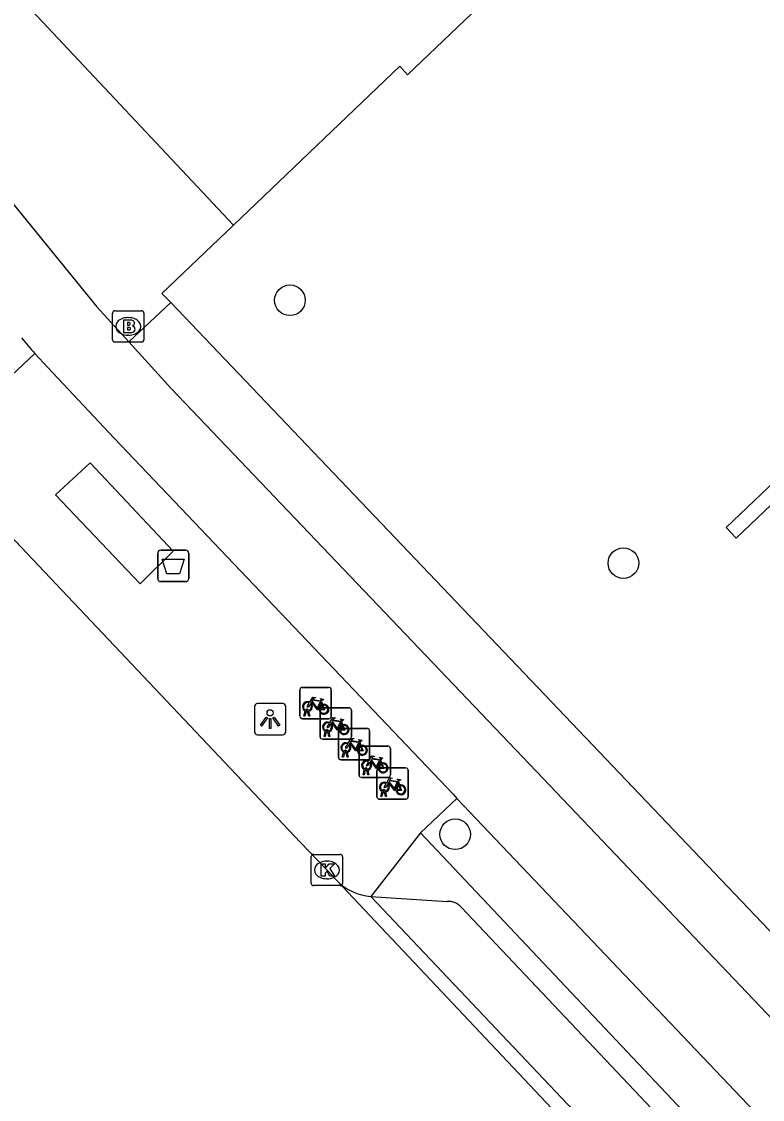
# Model space of a CAD drawing. Extents: x 162532 to 163264, y 381233 to 382042.
# Drawn here: x 162976.61 to 163000.28, y 381392.66 to 381427.08 of the extents above; entities that cross this region are included whole.
import ezdxf

# ---------------------------------------------------------------- set-up
doc = ezdxf.new("R2010")
doc.units = 0
for name, color, linetype in [('IMGEO_Afvalbak', 7, 'Continuous'), ('IMGEO_Boom', 7, 'Continuous'), ('IMGEO_Brandkraan', 7, 'Continuous'), ('IMGEO_Fietsenrek', 7, 'Continuous'), ('IMGEO_Fietspad_gesloten', 7, 'Continuous'), ('IMGEO_Kolk', 7, 'Continuous'), ('IMGEO_Lichtpunt', 7, 'Continuous'), ('IMGEO_Pand', 7, 'Continuous'), ('IMGEO_Parkeervlak_open', 7, 'Continuous'), ('IMGEO_Rijbaan_lokaal_gesloten', 7, 'Continuous'), ('IMGEO_Verkeerseiland_open', 7, 'Continuous'), ('IMGEO_Voetpad_open', 7, 'Continuous')]:
    doc.layers.add(name, color=color, linetype=linetype)

msp = doc.modelspace()

# ---------------------------------------------------------------- linework, layer by layer
at = {"layer": 'IMGEO_Afvalbak'}
for p, q in [((162980.962, 381409.3), (162980.962, 381410.1)), ((162980.962, 381410.1), (162980.962, 381409.3)), ((162981.062, 381410.2), (162981.852, 381410.2)), ((162981.852, 381410.2), (162981.062, 381410.2)), ((162981.952, 381410.1), (162981.952, 381409.3)), ((162981.952, 381409.3), (162981.952, 381410.1)), ((162981.852, 381409.2), (162981.062, 381409.2)), ((162981.062, 381409.2), (162981.852, 381409.2))]:
    msp.add_line(p, q, dxfattribs=at)
msp.add_lwpolyline([(162981.105, 381409.914), (162981.809, 381409.914), (162981.66, 381409.444), (162981.254, 381409.444), (162981.105, 381409.914)], dxfattribs=at)
for centre, start, end in [((162981.062, 381410.1), 90, 180), ((162981.062, 381410.1), 90, 180), ((162981.852, 381410.1), 0, 90), ((162981.852, 381410.1), 360, 90), ((162981.062, 381409.3), 180, 270), ((162981.062, 381409.3), 180, 270), ((162981.852, 381409.3), 270, 0), ((162981.852, 381409.3), 270, 0)]:
    msp.add_arc(centre, 0.1, start, end, dxfattribs=at)
at = {"layer": 'IMGEO_Boom'}
for centre in [(162985.187, 381418.182), (162995.839, 381409.789), (162990.464, 381401.13)]:
    msp.add_circle(centre, 0.489, dxfattribs=at)
at = {"layer": 'IMGEO_Brandkraan'}
for p, q in [((162979.595, 381417.849), (162980.447, 381417.849)), ((162979.52, 381416.923), (162979.52, 381417.775)), ((162980.008, 381417.629), (162980.033, 381417.629)), ((162980.521, 381417.775), (162980.521, 381416.923)), ((162980.447, 381416.849), (162979.595, 381416.849)), ((162980.031, 381417.069), (162980.006, 381417.069))]:
    msp.add_line(p, q, dxfattribs=at)
for points in [[(162979.595, 381417.849), (162980.447, 381417.849)], [(162979.52, 381416.923), (162979.52, 381417.775)], [(162979.868, 381417.549), (162979.868, 381417.149), (162980.081, 381417.149)], [(162980.099, 381417.549), (162979.868, 381417.549)], [(162980.047, 381417.468), (162979.993, 381417.468), (162979.993, 381417.392)], [(162980.521, 381417.775), (162980.521, 381416.923)], [(162979.993, 381417.392), (162980.046, 381417.392)], [(162980.055, 381417.316), (162979.993, 381417.316), (162979.993, 381417.235)], [(162979.993, 381417.235), (162980.055, 381417.235)], [(162980.447, 381416.849), (162979.595, 381416.849)]]:
    msp.add_lwpolyline(points, dxfattribs=at)
for centre, radius, start, end in [((162979.597, 381417.773), 0.0765, 91.552, 178.448), ((162979.597, 381417.773), 0.0765, 91.552, 178.448), ((162980.445, 381417.773), 0.0765, 1.552, 88.448), ((162980.445, 381417.773), 0.0765, 1.552, 88.448), ((162980.048, 381417.43), 0.0379, 267.8285, 90.9355), ((162980.103, 381417.404), 0.145, 59.4692, 91.5367), ((162980.128, 381417.451), 0.0922, 285.5137, 58.1501), ((162980.056, 381417.275), 0.0404, 269.8759, 90.5077), ((162980.087, 381417.4), 0.251, 268.6676, 293.5347), ((162980.133, 381417.259), 0.105, 301.3115, 78.989), ((162979.597, 381416.925), 0.0765, 181.552, 268.448), ((162979.597, 381416.925), 0.0765, 181.552, 268.448), ((162980.445, 381416.925), 0.0765, 271.552, 358.448), ((162980.445, 381416.925), 0.0765, 271.552, 358.448)]:
    msp.add_arc(centre, radius, start, end, dxfattribs=at)
for centre, major_axis, ratio, start_param, end_param in [((162980.007, 381417.349), (-0.387, 0.002), 0.722429, 4.712389, 7.853982), ((162980.032, 381417.349), (-0.39, 0.002), 0.717154, 1.570796, 4.712389)]:
    msp.add_ellipse(centre, major_axis=major_axis, ratio=ratio, start_param=start_param, end_param=end_param, dxfattribs=at)
at = {"layer": 'IMGEO_Fietsenrek'}
for p, q in [((162985.581, 381405.822), (162986.422, 381405.822)), ((162986.422, 381405.822), (162985.581, 381405.822)), ((162985.506, 381404.897), (162985.506, 381405.738)), ((162985.506, 381405.738), (162985.506, 381404.897)), ((162986.506, 381405.747), (162986.506, 381404.906)), ((162986.506, 381404.906), (162986.506, 381405.747)), ((162985.744, 381405.078), (162985.743, 381405.082)), ((162985.775, 381405.089), (162985.776, 381405.082)), ((162986.148, 381404.246), (162986.148, 381405.087)), ((162986.148, 381405.087), (162986.148, 381404.246)), ((162986.193, 381405.371), (162986.229, 381405.276)), ((162986.223, 381405.171), (162987.064, 381405.171)), ((162987.064, 381405.171), (162986.223, 381405.171)), ((162987.148, 381405.096), (162987.148, 381404.255)), ((162987.148, 381404.255), (162987.148, 381405.096)), ((162986.431, 381404.822), (162985.59, 381404.822)), ((162985.59, 381404.822), (162986.431, 381404.822)), ((162985.633, 381404.906), (162985.672, 381405.066)), ((162985.667, 381404.906), (162985.633, 381404.906)), ((162985.702, 381405.054), (162985.667, 381404.906)), ((162985.785, 381404.906), (162985.751, 381405.048)), ((162985.783, 381405.052), (162985.818, 381404.906)), ((162985.818, 381404.906), (162985.785, 381404.906)), ((162986.275, 381404.255), (162986.314, 381404.415)), ((162986.344, 381404.403), (162986.309, 381404.255)), ((162986.386, 381404.427), (162986.385, 381404.431)), ((162986.427, 381404.255), (162986.393, 381404.397)), ((162986.417, 381404.438), (162986.418, 381404.431)), ((162986.425, 381404.401), (162986.46, 381404.255)), ((162986.733, 381403.587), (162986.733, 381404.428)), ((162986.733, 381404.428), (162986.733, 381403.587)), ((162986.808, 381404.512), (162987.649, 381404.512)), ((162987.649, 381404.512), (162986.808, 381404.512)), ((162986.835, 381404.72), (162986.871, 381404.625)), ((162987.733, 381404.437), (162987.733, 381403.596)), ((162987.733, 381403.596), (162987.733, 381404.437)), ((162987.073, 381404.171), (162986.232, 381404.171)), ((162986.232, 381404.171), (162987.073, 381404.171)), ((162986.309, 381404.255), (162986.275, 381404.255)), ((162986.46, 381404.255), (162986.427, 381404.255)), ((162987.42, 381404.061), (162987.456, 381403.966)), ((162986.86, 381403.596), (162986.899, 381403.756)), ((162986.929, 381403.744), (162986.894, 381403.596)), ((162986.971, 381403.768), (162986.97, 381403.772)), ((162987.012, 381403.596), (162986.978, 381403.738)), ((162987.002, 381403.779), (162987.003, 381403.772)), ((162987.01, 381403.742), (162987.045, 381403.596)), ((162987.395, 381403.022), (162987.395, 381403.863)), ((162987.395, 381403.863), (162987.395, 381403.022)), ((162987.47, 381403.947), (162988.311, 381403.947)), ((162988.311, 381403.947), (162987.47, 381403.947)), ((162988.395, 381403.872), (162988.395, 381403.031)), ((162988.395, 381403.031), (162988.395, 381403.872)), ((162987.658, 381403.512), (162986.817, 381403.512)), ((162986.817, 381403.512), (162987.658, 381403.512)), ((162986.894, 381403.596), (162986.86, 381403.596)), ((162987.045, 381403.596), (162987.012, 381403.596)), ((162988.082, 381403.496), (162988.118, 381403.401)), ((162987.522, 381403.031), (162987.561, 381403.191)), ((162987.556, 381403.031), (162987.522, 381403.031)), ((162987.591, 381403.179), (162987.556, 381403.031)), ((162987.633, 381403.203), (162987.632, 381403.207)), ((162987.674, 381403.031), (162987.64, 381403.173)), ((162987.664, 381403.214), (162987.665, 381403.207)), ((162987.672, 381403.177), (162987.707, 381403.031)), ((162987.707, 381403.031), (162987.674, 381403.031)), ((162987.964, 381402.326), (162987.964, 381403.167)), ((162987.964, 381403.167), (162987.964, 381402.326)), ((162988.039, 381403.251), (162988.88, 381403.251)), ((162988.88, 381403.251), (162988.039, 381403.251)), ((162988.964, 381403.176), (162988.964, 381402.335)), ((162988.964, 381402.335), (162988.964, 381403.176)), ((162988.32, 381402.947), (162987.479, 381402.947)), ((162987.479, 381402.947), (162988.32, 381402.947)), ((162988.651, 381402.8), (162988.687, 381402.705)), ((162988.091, 381402.335), (162988.13, 381402.495)), ((162988.125, 381402.335), (162988.091, 381402.335)), ((162988.16, 381402.483), (162988.125, 381402.335)), ((162988.202, 381402.507), (162988.201, 381402.511)), ((162988.243, 381402.335), (162988.209, 381402.477)), ((162988.233, 381402.518), (162988.234, 381402.511)), ((162988.241, 381402.481), (162988.276, 381402.335)), ((162988.276, 381402.335), (162988.243, 381402.335)), ((162988.889, 381402.251), (162988.048, 381402.251)), ((162988.048, 381402.251), (162988.889, 381402.251))]:
    msp.add_line(p, q, dxfattribs=at)
for points in [[(162985.819, 381405.348), (162985.914, 381405.512), (162986, 381405.498), (162986.002, 381405.489), (162985.946, 381405.478), (162985.919, 381405.433), (162986.175, 381405.392)], [(162986.175, 381405.392), (162986.2, 381405.441), (162986.194, 381405.445), (162986.171, 381405.449), (162986.159, 381405.456), (162986.158, 381405.459), (162986.16, 381405.464), (162986.255, 381405.449), (162986.257, 381405.439), (162986.247, 381405.426), (162986.235, 381405.42), (162986.221, 381405.426), (162986.193, 381405.371)], [(162985.84, 381405.296), (162985.788, 381405.206), (162985.748, 381405.181), (162985.749, 381405.228), (162985.804, 381405.322)], [(162986.115, 381405.104), (162986.065, 381405.104), (162985.874, 381405.355), (162985.855, 381405.323)], [(162986.162, 381405.367), (162985.905, 381405.408), (162985.888, 381405.379), (162986.055, 381405.159), (162986.162, 381405.367)], [(162986.21, 381405.269), (162986.18, 381405.346), (162986.071, 381405.128), (162986.114, 381405.128)], [(162986.144, 381405.128), (162986.264, 381405.127), (162986.22, 381405.241)], [(162986.24, 381405.248), (162986.295, 381405.103), (162986.145, 381405.103)], [(162986.461, 381404.697), (162986.556, 381404.861), (162986.642, 381404.847), (162986.644, 381404.838), (162986.588, 381404.827), (162986.561, 381404.782), (162986.817, 381404.741)], [(162986.804, 381404.716), (162986.547, 381404.757), (162986.53, 381404.728), (162986.697, 381404.508), (162986.804, 381404.716)], [(162986.817, 381404.741), (162986.842, 381404.79), (162986.836, 381404.794), (162986.813, 381404.798), (162986.801, 381404.805), (162986.8, 381404.808), (162986.802, 381404.813), (162986.897, 381404.798), (162986.899, 381404.788), (162986.889, 381404.775), (162986.877, 381404.769), (162986.863, 381404.775), (162986.835, 381404.72)], [(162986.482, 381404.645), (162986.43, 381404.555), (162986.39, 381404.53), (162986.391, 381404.577), (162986.446, 381404.671)], [(162986.757, 381404.453), (162986.707, 381404.453), (162986.516, 381404.704), (162986.497, 381404.672)], [(162986.852, 381404.618), (162986.822, 381404.695), (162986.713, 381404.477), (162986.756, 381404.477)], [(162986.786, 381404.477), (162986.906, 381404.476), (162986.862, 381404.59)], [(162986.882, 381404.597), (162986.937, 381404.452), (162986.787, 381404.452)], [(162987.046, 381404.038), (162987.141, 381404.202), (162987.227, 381404.188), (162987.229, 381404.179), (162987.173, 381404.168), (162987.146, 381404.123), (162987.402, 381404.082)], [(162987.342, 381403.794), (162987.292, 381403.794), (162987.101, 381404.045), (162987.082, 381404.013)], [(162987.389, 381404.057), (162987.132, 381404.098), (162987.115, 381404.069), (162987.282, 381403.849), (162987.389, 381404.057)], [(162987.437, 381403.959), (162987.407, 381404.036), (162987.298, 381403.818), (162987.341, 381403.818)], [(162987.402, 381404.082), (162987.427, 381404.131), (162987.421, 381404.135), (162987.398, 381404.139), (162987.386, 381404.146), (162987.385, 381404.149), (162987.387, 381404.154), (162987.482, 381404.139), (162987.484, 381404.129), (162987.474, 381404.116), (162987.462, 381404.11), (162987.448, 381404.116), (162987.42, 381404.061)], [(162987.067, 381403.986), (162987.015, 381403.896), (162986.975, 381403.871), (162986.976, 381403.918), (162987.031, 381404.012)], [(162987.371, 381403.818), (162987.491, 381403.817), (162987.447, 381403.931)], [(162987.467, 381403.938), (162987.522, 381403.793), (162987.372, 381403.793)], [(162987.729, 381403.421), (162987.677, 381403.331), (162987.637, 381403.306), (162987.638, 381403.353), (162987.693, 381403.447)], [(162987.708, 381403.473), (162987.803, 381403.637), (162987.889, 381403.623), (162987.891, 381403.614), (162987.835, 381403.603), (162987.808, 381403.558), (162988.064, 381403.517)], [(162988.004, 381403.229), (162987.954, 381403.229), (162987.763, 381403.48), (162987.744, 381403.448)], [(162988.051, 381403.492), (162987.794, 381403.533), (162987.777, 381403.504), (162987.944, 381403.284), (162988.051, 381403.492)], [(162988.099, 381403.394), (162988.069, 381403.471), (162987.96, 381403.253), (162988.003, 381403.253)], [(162988.033, 381403.253), (162988.153, 381403.252), (162988.109, 381403.366)], [(162988.129, 381403.373), (162988.184, 381403.228), (162988.034, 381403.228)], [(162988.064, 381403.517), (162988.089, 381403.566), (162988.083, 381403.57), (162988.06, 381403.574), (162988.048, 381403.581), (162988.047, 381403.584), (162988.049, 381403.589), (162988.144, 381403.574), (162988.146, 381403.564), (162988.136, 381403.551), (162988.124, 381403.545), (162988.11, 381403.551), (162988.082, 381403.496)], [(162988.298, 381402.725), (162988.246, 381402.635), (162988.206, 381402.61), (162988.207, 381402.657), (162988.262, 381402.751)], [(162988.277, 381402.777), (162988.372, 381402.941), (162988.458, 381402.927), (162988.46, 381402.918), (162988.404, 381402.907), (162988.377, 381402.862), (162988.633, 381402.821)], [(162988.573, 381402.533), (162988.523, 381402.533), (162988.332, 381402.784), (162988.313, 381402.752)], [(162988.62, 381402.796), (162988.363, 381402.837), (162988.346, 381402.808), (162988.513, 381402.588), (162988.62, 381402.796)], [(162988.668, 381402.698), (162988.638, 381402.775), (162988.529, 381402.557), (162988.572, 381402.557)], [(162988.602, 381402.557), (162988.722, 381402.556), (162988.678, 381402.67)], [(162988.698, 381402.677), (162988.753, 381402.532), (162988.603, 381402.532)], [(162988.633, 381402.821), (162988.658, 381402.87), (162988.652, 381402.874), (162988.629, 381402.878), (162988.617, 381402.885), (162988.616, 381402.888), (162988.618, 381402.893), (162988.713, 381402.878), (162988.715, 381402.868), (162988.705, 381402.855), (162988.693, 381402.849), (162988.679, 381402.855), (162988.651, 381402.8)]]:
    msp.add_lwpolyline(points, dxfattribs=at)
for centre, radius, start, end in [((162985.584, 381405.744), 0.0779, 92.4484, 184.2845), ((162985.584, 381405.744), 0.0779, 92.4484, 184.2845), ((162986.428, 381405.744), 0.0779, 2.4484, 94.2845), ((162986.428, 381405.744), 0.0779, 2.4484, 94.2845), ((162985.746, 381405.207), 0.159, 62.6766, 242.1369), ((162985.746, 381405.207), 0.129, 63.3192, 238.903), ((162985.726, 381405.078), 0.0499, 12.8025, 158.6934), ((162985.726, 381405.078), 0.0174, 12.8025, 163.4502), ((162985.746, 381405.207), 0.129, 253.415, 269.0204), ((162985.746, 381405.207), 0.129, 283.6043, 43.4302), ((162985.746, 381405.207), 0.159, 283.5766, 46.6042), ((162986.273, 381405.123), 0.159, 113.3408, 178.3217), ((162986.273, 381405.123), 0.159, 187.0065, 105.7708), ((162986.273, 381405.123), 0.129, 113.923, 177.9556), ((162986.273, 381405.123), 0.129, 188.6715, 104.5883), ((162986.226, 381405.093), 0.0779, 92.4484, 184.2845), ((162986.226, 381405.093), 0.0779, 92.4484, 184.2845), ((162987.07, 381405.093), 0.0779, 2.4484, 94.2845), ((162987.07, 381405.093), 0.0779, 2.4484, 94.2845), ((162985.584, 381404.9), 0.0779, 182.4484, 274.2845), ((162985.584, 381404.9), 0.0779, 182.4484, 274.2845), ((162985.746, 381405.207), 0.159, 253.9967, 271.7867), ((162986.428, 381404.9), 0.0779, 272.4484, 4.2845), ((162986.428, 381404.9), 0.0779, 272.4484, 4.2845), ((162986.388, 381404.556), 0.159, 62.6766, 242.1369), ((162986.388, 381404.556), 0.129, 63.3192, 238.903), ((162986.368, 381404.427), 0.0499, 12.8025, 158.6934), ((162986.388, 381404.556), 0.159, 253.9967, 271.7867), ((162986.368, 381404.427), 0.0174, 12.8025, 163.4502), ((162986.388, 381404.556), 0.129, 253.415, 269.0204), ((162986.388, 381404.556), 0.129, 283.6043, 43.4302), ((162986.388, 381404.556), 0.159, 283.5766, 46.6042), ((162986.811, 381404.434), 0.0779, 92.4484, 184.2845), ((162986.811, 381404.434), 0.0779, 92.4484, 184.2845), ((162986.915, 381404.472), 0.159, 113.3408, 178.3217), ((162986.915, 381404.472), 0.159, 187.0065, 105.7708), ((162986.915, 381404.472), 0.129, 113.923, 177.9556), ((162986.915, 381404.472), 0.129, 188.6715, 104.5883), ((162987.655, 381404.434), 0.0779, 2.4484, 94.2845), ((162987.655, 381404.434), 0.0779, 2.4484, 94.2845), ((162986.226, 381404.249), 0.0779, 182.4484, 274.2845), ((162986.226, 381404.249), 0.0779, 182.4484, 274.2845), ((162986.973, 381403.897), 0.159, 62.6766, 242.1369), ((162987.07, 381404.249), 0.0779, 272.4484, 4.2845), ((162987.07, 381404.249), 0.0779, 272.4484, 4.2845), ((162986.973, 381403.897), 0.129, 63.3192, 238.903), ((162986.953, 381403.768), 0.0499, 12.8025, 158.6934), ((162986.973, 381403.897), 0.159, 253.9967, 271.7867), ((162986.953, 381403.768), 0.0174, 12.8025, 163.4502), ((162986.973, 381403.897), 0.129, 253.415, 269.0204), ((162986.973, 381403.897), 0.129, 283.6043, 43.4302), ((162986.973, 381403.897), 0.159, 283.5766, 46.6042), ((162987.5, 381403.813), 0.159, 113.3408, 178.3217), ((162987.5, 381403.813), 0.159, 187.0065, 105.7708), ((162987.5, 381403.813), 0.129, 113.923, 177.9556), ((162987.5, 381403.813), 0.129, 188.6715, 104.5883), ((162987.473, 381403.869), 0.0779, 92.4484, 184.2845), ((162987.473, 381403.869), 0.0779, 92.4484, 184.2845), ((162988.317, 381403.869), 0.0779, 2.4484, 94.2845), ((162988.317, 381403.869), 0.0779, 2.4484, 94.2845), ((162986.811, 381403.59), 0.0779, 182.4484, 274.2845), ((162986.811, 381403.59), 0.0779, 182.4484, 274.2845), ((162987.635, 381403.332), 0.159, 62.6766, 242.1369), ((162987.635, 381403.332), 0.129, 63.3192, 238.903), ((162987.655, 381403.59), 0.0779, 272.4484, 4.2845), ((162987.655, 381403.59), 0.0779, 272.4484, 4.2845), ((162987.635, 381403.332), 0.129, 283.6043, 43.4302), ((162987.635, 381403.332), 0.159, 283.5766, 46.6042), ((162988.162, 381403.248), 0.159, 113.3408, 178.3217), ((162988.162, 381403.248), 0.159, 187.0065, 105.7708), ((162988.162, 381403.248), 0.129, 113.923, 177.9556), ((162988.162, 381403.248), 0.129, 188.6715, 104.5883), ((162987.473, 381403.025), 0.0779, 182.4484, 274.2845), ((162987.473, 381403.025), 0.0779, 182.4484, 274.2845), ((162987.615, 381403.203), 0.0499, 12.8025, 158.6934), ((162987.635, 381403.332), 0.159, 253.9967, 271.7867), ((162987.615, 381403.203), 0.0174, 12.8025, 163.4502), ((162987.635, 381403.332), 0.129, 253.415, 269.0204), ((162988.042, 381403.173), 0.0779, 92.4484, 184.2845), ((162988.042, 381403.173), 0.0779, 92.4484, 184.2845), ((162988.317, 381403.025), 0.0779, 272.4484, 4.2845), ((162988.317, 381403.025), 0.0779, 272.4484, 4.2845), ((162988.886, 381403.173), 0.0779, 2.4484, 94.2845), ((162988.886, 381403.173), 0.0779, 2.4484, 94.2845), ((162988.204, 381402.636), 0.159, 62.6766, 242.1369), ((162988.204, 381402.636), 0.129, 63.3192, 238.903), ((162988.204, 381402.636), 0.129, 283.6043, 43.4302), ((162988.204, 381402.636), 0.159, 283.5766, 46.6042), ((162988.731, 381402.552), 0.159, 113.3408, 178.3217), ((162988.731, 381402.552), 0.159, 187.0065, 105.7708), ((162988.731, 381402.552), 0.129, 113.923, 177.9556), ((162988.731, 381402.552), 0.129, 188.6715, 104.5883), ((162988.042, 381402.329), 0.0779, 182.4484, 274.2845), ((162988.042, 381402.329), 0.0779, 182.4484, 274.2845), ((162988.184, 381402.507), 0.0499, 12.8025, 158.6934), ((162988.204, 381402.636), 0.159, 253.9967, 271.7867), ((162988.184, 381402.507), 0.0174, 12.8025, 163.4502), ((162988.204, 381402.636), 0.129, 253.415, 269.0204), ((162988.886, 381402.329), 0.0779, 272.4484, 4.2845), ((162988.886, 381402.329), 0.0779, 272.4484, 4.2845)]:
    msp.add_arc(centre, radius, start, end, dxfattribs=at)
at = {"layer": 'IMGEO_Fietspad_gesloten'}
for points in [[(162976.233, 381421.393), (162979.022, 381417.976), (162980.035, 381416.858)], [(162980.035, 381416.858), (162981.388, 381415.366), (162993.271, 381402.913), (163018.683, 381376.223), (163040.075, 381353.795), (163042.131, 381351.633), (163043.683, 381349.9), (163044.245, 381349.131), (163046.572, 381345.757)], [(162977.04, 381416.48), (162977.453, 381416.035), (162979.575, 381413.782), (162990.407, 381402.396), (162990.52, 381402.277)], [(162990.52, 381402.277), (163000.013, 381392.294)]]:
    msp.add_lwpolyline(points, dxfattribs=at)
msp.add_arc((162987.66, 381425.844), 14.159, 218.7136, 221.405, dxfattribs=at)
at = {"layer": 'IMGEO_Kolk'}
for p, q in [((162985.867, 381399.564), (162985.867, 381400.416)), ((162985.942, 381400.49), (162986.794, 381400.49)), ((162986.355, 381400.27), (162986.38, 381400.27)), ((162986.868, 381400.416), (162986.868, 381399.564)), ((162986.378, 381399.71), (162986.353, 381399.71)), ((162986.794, 381399.49), (162985.942, 381399.49))]:
    msp.add_line(p, q, dxfattribs=at)
for points in [[(162985.867, 381399.564), (162985.867, 381400.416)], [(162985.942, 381400.49), (162986.794, 381400.49)], [(162986.868, 381400.416), (162986.868, 381399.564)], [(162986.188, 381400.19), (162986.311, 381400.19), (162986.311, 381400.039), (162986.441, 381400.19), (162986.605, 381400.19), (162986.459, 381400.039), (162986.612, 381399.79), (162986.46, 381399.79), (162986.375, 381399.954), (162986.311, 381399.887), (162986.311, 381399.79), (162986.188, 381399.79), (162986.188, 381400.19)], [(162986.794, 381399.49), (162985.942, 381399.49)]]:
    msp.add_lwpolyline(points, dxfattribs=at)
for centre, start, end in [((162985.944, 381400.414), 91.552, 178.448), ((162985.944, 381400.414), 91.552, 178.448), ((162986.792, 381400.414), 1.552, 88.448), ((162986.792, 381400.414), 1.552, 88.448), ((162985.944, 381399.566), 181.552, 268.448), ((162985.944, 381399.566), 181.552, 268.448), ((162986.792, 381399.566), 271.552, 358.448), ((162986.792, 381399.566), 271.552, 358.448)]:
    msp.add_arc(centre, 0.0765, start, end, dxfattribs=at)
for centre, major_axis, ratio, start_param, end_param in [((162986.354, 381399.99), (-0.387, 0.002), 0.722429, 4.712389, 7.853982), ((162986.379, 381399.99), (-0.39, 0.002), 0.717154, 1.570796, 4.712389)]:
    msp.add_ellipse(centre, major_axis=major_axis, ratio=ratio, start_param=start_param, end_param=end_param, dxfattribs=at)
at = {"layer": 'IMGEO_Lichtpunt'}
for p, q in [((162984.054, 381405.211), (162984.054, 381404.404)), ((162984.054, 381405.211), (162984.054, 381404.404)), ((162984.956, 381405.306), (162984.148, 381405.306)), ((162984.956, 381405.306), (162984.148, 381405.306)), ((162985.05, 381404.404), (162985.05, 381405.211)), ((162985.05, 381404.404), (162985.05, 381405.211)), ((162984.148, 381404.31), (162984.956, 381404.31)), ((162984.148, 381404.31), (162984.956, 381404.31))]:
    msp.add_line(p, q, dxfattribs=at)
for points in [[(162984.428, 381404.875), (162984.467, 381404.847), (162984.279, 381404.585), (162984.241, 381404.612), (162984.428, 381404.875)], [(162984.53, 381404.827), (162984.577, 381404.827), (162984.577, 381404.505), (162984.53, 381404.505), (162984.53, 381404.827)], [(162984.64, 381404.847), (162984.678, 381404.874), (162984.865, 381404.612), (162984.826, 381404.584), (162984.64, 381404.847)]]:
    msp.add_lwpolyline(points, dxfattribs=at)
msp.add_circle((162984.553, 381405.009), 0.0994, dxfattribs=at)
for centre, start, end in [((162984.148, 381405.211), 90, 180), ((162984.148, 381405.211), 90, 180), ((162984.956, 381405.211), 0, 90), ((162984.956, 381405.211), 0, 90), ((162984.148, 381404.404), 180, 270), ((162984.148, 381404.404), 180, 270), ((162984.956, 381404.404), 270, 0), ((162984.956, 381404.404), 270, 360)]:
    msp.add_arc(centre, 0.0946, start, end, dxfattribs=at)
at = {"layer": 'IMGEO_Pand'}
msp.add_lwpolyline([(163032.936, 381398.685), (163021.271, 381387.6), (163020.957, 381387.925), (163022.321, 381389.236), (163000.793, 381411.877), (162999.447, 381410.585), (162999.122, 381410.927), (163010.747, 381421.993)], dxfattribs=at)
at = {"layer": 'IMGEO_Parkeervlak_open'}
for points in [[(162987.774, 381399.144), (162990.208, 381398.989)], [(163021.276, 381363.781), (162987.774, 381399.144)], [(162990.669, 381398.792), (163014.765, 381373.315), (163022.991, 381364.636)]]:
    msp.add_lwpolyline(points, dxfattribs=at)
msp.add_arc((162990.241, 381398.428), 0.562, 40.3753, 93.3476, dxfattribs=at)
at = {"layer": 'IMGEO_Rijbaan_lokaal_gesloten'}
for points in [[(162986.682, 381399.65), (162986.368, 381399.99), (162985.524, 381400.871), (162976.597, 381410.3), (162973.7, 381413.358)], [(163021.301, 381363.034), (163013.088, 381371.672), (162986.682, 381399.65)]]:
    msp.add_lwpolyline(points, dxfattribs=at)
at = {"layer": 'IMGEO_Verkeerseiland_open'}
msp.add_lwpolyline([(163000.013, 381392.294), (162998.814, 381391.163), (162989.356, 381401.175)], dxfattribs=at)
at = {"layer": 'IMGEO_Voetpad_open'}
for points in [[(162983.379, 381420.58), (162988.699, 381425.655), (162988.941, 381425.384), (163000.55, 381436.449)], [(162983.379, 381420.58), (162976.626, 381427.791)], [(162981.376, 381418.11), (162981.097, 381418.403), (162983.379, 381420.58)], [(162981.376, 381418.11), (162980.035, 381416.858)], [(163054.656, 381341.221), (163033.049, 381363.935), (162981.376, 381418.11)], [(162977.04, 381416.48), (162973.7, 381413.358)], [(162980.397, 381409.13), (162977.697, 381411.966), (162978.799, 381412.988), (162981.454, 381410.172), (162980.397, 381409.13)], [(162990.52, 381402.277), (162989.356, 381401.175)], [(162989.356, 381401.175), (162987.774, 381399.144)]]:
    msp.add_lwpolyline(points, dxfattribs=at)
msp.add_arc((162987.93, 381400.913), 1.776, 225.3296, 264.9472, dxfattribs=at)

doc.saveas('drawing.dxf')
